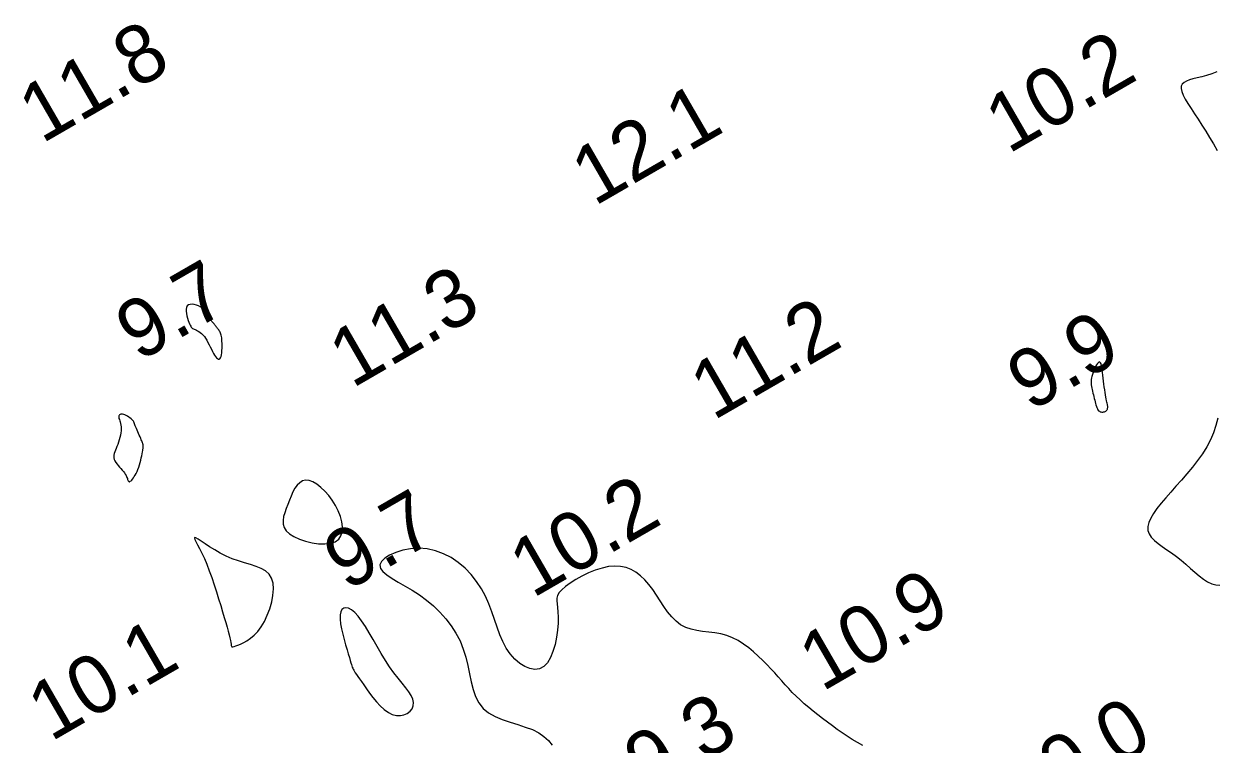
# Model space of a CAD drawing. Extents: x 3024098 to 3056816, y 418252 to 509144.
# Drawn here: x 3036604.2 to 3036706.3, y 419778 to 419839.7 of the extents above; entities that cross this region are included whole.
import ezdxf

# ---------------------------------------------------------------- set-up
doc = ezdxf.new("R2010")
doc.units = 0
doc.layers.add('V-CHAN-CONT-EL10', color=7, linetype='Continuous')
doc.layers.add('V-TOPO-SOUN-0911', color=7, linetype='Continuous')

msp = doc.modelspace()

# ---------------------------------------------------------------- linework, layer by layer
at = {"layer": 'V-CHAN-CONT-EL10'}
for points in [[(3036706.34, 419835.6), (3036705.9, 419835.43), (3036705.46, 419835.29), (3036705.04, 419835.18), (3036704.65, 419835.09), (3036704.29, 419835), (3036703.98, 419834.91), (3036703.72, 419834.81), (3036703.52, 419834.69), (3036703.37, 419834.55), (3036703.29, 419834.38), (3036703.27, 419834.17), (3036703.33, 419833.91), (3036703.45, 419833.61), (3036703.63, 419833.26), (3036703.85, 419832.88), (3036704.12, 419832.46), (3036704.41, 419832.01), (3036704.73, 419831.53), (3036705.05, 419831.03), (3036705.39, 419830.51), (3036705.71, 419829.97), (3036706.04, 419829.42), (3036706.36, 419828.85)], [(3036706.42, 419805.92), (3036706.26, 419805.29), (3036706.05, 419804.67), (3036705.79, 419804.06), (3036705.47, 419803.46), (3036705.1, 419802.87), (3036704.68, 419802.29), (3036704.24, 419801.72), (3036703.77, 419801.17), (3036703.3, 419800.62), (3036702.83, 419800.1), (3036702.38, 419799.59), (3036701.95, 419799.1), (3036701.55, 419798.64), (3036701.2, 419798.19), (3036700.91, 419797.77), (3036700.67, 419797.37), (3036700.51, 419796.99), (3036700.43, 419796.64), (3036700.43, 419796.31), (3036700.54, 419796.01), (3036700.72, 419795.73), (3036700.98, 419795.46), (3036701.3, 419795.19), (3036701.66, 419794.93), (3036702.05, 419794.66), (3036702.46, 419794.38), (3036702.88, 419794.07), (3036703.28, 419793.75), (3036703.68, 419793.41), (3036704.07, 419793.06), (3036704.45, 419792.73), (3036704.82, 419792.42), (3036705.18, 419792.15), (3036705.54, 419791.92), (3036705.9, 419791.75), (3036706.24, 419791.66), (3036706.59, 419791.61)], [(3036676.02, 419777.9), (3036675.55, 419778.15), (3036675.1, 419778.41), (3036674.66, 419778.69), (3036674.24, 419778.98), (3036673.82, 419779.27), (3036673.4, 419779.58), (3036672.98, 419779.88), (3036672.57, 419780.19), (3036672.17, 419780.51), (3036671.77, 419780.83), (3036671.38, 419781.15), (3036671, 419781.47), (3036670.64, 419781.79), (3036670.3, 419782.11), (3036669.97, 419782.44), (3036669.66, 419782.76), (3036669.36, 419783.09), (3036669.06, 419783.42), (3036668.77, 419783.76), (3036668.46, 419784.1), (3036668.14, 419784.45), (3036667.81, 419784.81), (3036667.45, 419785.18), (3036667.06, 419785.55), (3036666.66, 419785.91), (3036666.24, 419786.26), (3036665.79, 419786.58), (3036665.33, 419786.87), (3036664.85, 419787.12), (3036664.36, 419787.31), (3036663.85, 419787.44), (3036663.33, 419787.54), (3036662.81, 419787.6), (3036662.29, 419787.66), (3036661.79, 419787.74), (3036661.3, 419787.84), (3036660.84, 419788), (3036660.4, 419788.22), (3036660.01, 419788.53), (3036659.64, 419788.9), (3036659.29, 419789.33), (3036658.97, 419789.8), (3036658.65, 419790.28), (3036658.33, 419790.77), (3036658.01, 419791.25), (3036657.68, 419791.69), (3036657.33, 419792.09), (3036656.97, 419792.43), (3036656.58, 419792.73), (3036656.17, 419792.96), (3036655.73, 419793.13), (3036655.26, 419793.23), (3036654.76, 419793.26), (3036654.23, 419793.21), (3036653.67, 419793.09), (3036653.09, 419792.91), (3036652.51, 419792.67), (3036651.95, 419792.4), (3036651.42, 419792.1), (3036650.95, 419791.8), (3036650.54, 419791.5), (3036650.22, 419791.22), (3036650, 419790.98), (3036649.87, 419790.74), (3036649.81, 419790.52), (3036649.79, 419790.28), (3036649.82, 419790.01), (3036649.86, 419789.7), (3036649.9, 419789.33), (3036649.92, 419788.88), (3036649.91, 419788.36), (3036649.86, 419787.77), (3036649.77, 419787.16), (3036649.65, 419786.54), (3036649.47, 419785.95), (3036649.26, 419785.42), (3036648.99, 419784.97), (3036648.68, 419784.65), (3036648.31, 419784.46), (3036647.92, 419784.4), (3036647.49, 419784.47), (3036647.05, 419784.65), (3036646.62, 419784.92), (3036646.2, 419785.29), (3036645.81, 419785.73), (3036645.46, 419786.23), (3036645.17, 419786.79), (3036644.91, 419787.38), (3036644.68, 419788.02), (3036644.46, 419788.67), (3036644.23, 419789.34), (3036643.98, 419790.01), (3036643.69, 419790.67), (3036643.34, 419791.32), (3036642.93, 419791.95), (3036642.46, 419792.53), (3036641.94, 419793.08), (3036641.36, 419793.56), (3036640.74, 419793.98), (3036640.09, 419794.32), (3036639.41, 419794.57), (3036638.7, 419794.73), (3036637.99, 419794.78), (3036637.28, 419794.74), (3036636.61, 419794.61), (3036636, 419794.43), (3036635.47, 419794.19), (3036635.06, 419793.93), (3036634.77, 419793.64), (3036634.65, 419793.35), (3036634.7, 419793.06), (3036634.9, 419792.78), (3036635.24, 419792.5), (3036635.69, 419792.2), (3036636.22, 419791.89), (3036636.81, 419791.55), (3036637.42, 419791.19), (3036638.05, 419790.78), (3036638.65, 419790.33), (3036639.23, 419789.84), (3036639.78, 419789.3), (3036640.29, 419788.73), (3036640.75, 419788.13), (3036641.16, 419787.5), (3036641.51, 419786.84), (3036641.79, 419786.15), (3036642.01, 419785.44), (3036642.18, 419784.73), (3036642.33, 419784.03), (3036642.47, 419783.34), (3036642.63, 419782.68), (3036642.84, 419782.08), (3036643.11, 419781.54), (3036643.48, 419781.07), (3036643.95, 419780.68), (3036644.51, 419780.37), (3036645.13, 419780.11), (3036645.79, 419779.89), (3036646.45, 419779.68), (3036647.1, 419779.47), (3036647.71, 419779.25), (3036648.25, 419778.98), (3036648.7, 419778.67), (3036649.08, 419778.32), (3036649.39, 419777.92)]]:
    msp.add_lwpolyline(points, dxfattribs=at)
for points in [[(3036618.34, 419814), (3036618.39, 419813.89), (3036618.44, 419813.8), (3036618.49, 419813.73), (3036618.54, 419813.67), (3036618.6, 419813.62), (3036618.67, 419813.58), (3036618.74, 419813.54), (3036618.83, 419813.51), (3036618.93, 419813.46), (3036619.03, 419813.41), (3036619.15, 419813.34), (3036619.26, 419813.27), (3036619.38, 419813.18), (3036619.49, 419813.07), (3036619.61, 419812.93), (3036619.72, 419812.78), (3036619.82, 419812.6), (3036619.92, 419812.42), (3036620.02, 419812.22), (3036620.12, 419812.03), (3036620.21, 419811.84), (3036620.3, 419811.65), (3036620.39, 419811.48), (3036620.48, 419811.33), (3036620.57, 419811.21), (3036620.65, 419811.1), (3036620.73, 419811.03), (3036620.81, 419810.99), (3036620.88, 419810.98), (3036620.94, 419811.02), (3036620.99, 419811.09), (3036621.04, 419811.2), (3036621.07, 419811.35), (3036621.1, 419811.53), (3036621.12, 419811.72), (3036621.13, 419811.92), (3036621.13, 419812.13), (3036621.13, 419812.33), (3036621.12, 419812.51), (3036621.11, 419812.67), (3036621.1, 419812.81), (3036621.08, 419812.93), (3036621.06, 419813.04), (3036621.03, 419813.13), (3036621, 419813.21), (3036620.96, 419813.29), (3036620.93, 419813.35), (3036620.88, 419813.42), (3036620.84, 419813.49), (3036620.79, 419813.55), (3036620.75, 419813.61), (3036620.7, 419813.67), (3036620.66, 419813.72), (3036620.61, 419813.78), (3036620.57, 419813.83), (3036620.53, 419813.87), (3036620.5, 419813.92), (3036620.47, 419813.96), (3036620.44, 419814), (3036620.41, 419814.04), (3036620.38, 419814.07), (3036620.36, 419814.1), (3036620.34, 419814.12), (3036620.31, 419814.15), (3036620.29, 419814.17), (3036620.27, 419814.19), (3036620.25, 419814.22), (3036620.22, 419814.26), (3036620.19, 419814.3), (3036620.16, 419814.36), (3036620.12, 419814.43), (3036620.08, 419814.52), (3036620.04, 419814.63), (3036619.98, 419814.74), (3036619.91, 419814.86), (3036619.83, 419814.99), (3036619.72, 419815.11), (3036619.6, 419815.23), (3036619.46, 419815.35), (3036619.3, 419815.45), (3036619.12, 419815.54), (3036618.93, 419815.61), (3036618.74, 419815.66), (3036618.56, 419815.68), (3036618.4, 419815.67), (3036618.26, 419815.63), (3036618.15, 419815.55), (3036618.09, 419815.42), (3036618.06, 419815.27), (3036618.06, 419815.09), (3036618.08, 419814.89), (3036618.12, 419814.69), (3036618.17, 419814.49), (3036618.23, 419814.3), (3036618.29, 419814.14)], [(3036696.82, 419806.54), (3036696.87, 419806.58), (3036696.9, 419806.62), (3036696.94, 419806.67), (3036696.96, 419806.71), (3036696.98, 419806.77), (3036696.99, 419806.83), (3036696.99, 419806.89), (3036696.99, 419806.95), (3036696.97, 419807.02), (3036696.96, 419807.1), (3036696.94, 419807.2), (3036696.91, 419807.3), (3036696.88, 419807.42), (3036696.85, 419807.57), (3036696.82, 419807.73), (3036696.79, 419807.92), (3036696.76, 419808.13), (3036696.73, 419808.36), (3036696.69, 419808.6), (3036696.66, 419808.85), (3036696.63, 419809.1), (3036696.6, 419809.35), (3036696.58, 419809.6), (3036696.55, 419809.83), (3036696.52, 419810.05), (3036696.49, 419810.25), (3036696.46, 419810.43), (3036696.42, 419810.57), (3036696.37, 419810.67), (3036696.32, 419810.73), (3036696.26, 419810.75), (3036696.19, 419810.71), (3036696.12, 419810.62), (3036696.03, 419810.5), (3036695.95, 419810.36), (3036695.87, 419810.19), (3036695.79, 419810.01), (3036695.73, 419809.84), (3036695.67, 419809.67), (3036695.62, 419809.51), (3036695.59, 419809.37), (3036695.57, 419809.24), (3036695.56, 419809.12), (3036695.56, 419809), (3036695.56, 419808.88), (3036695.58, 419808.77), (3036695.6, 419808.64), (3036695.62, 419808.51), (3036695.65, 419808.37), (3036695.69, 419808.23), (3036695.72, 419808.08), (3036695.76, 419807.93), (3036695.8, 419807.78), (3036695.83, 419807.62), (3036695.87, 419807.48), (3036695.91, 419807.33), (3036695.94, 419807.19), (3036695.98, 419807.06), (3036696.02, 419806.94), (3036696.06, 419806.83), (3036696.1, 419806.73), (3036696.15, 419806.64), (3036696.21, 419806.57), (3036696.27, 419806.52), (3036696.34, 419806.48), (3036696.41, 419806.46), (3036696.48, 419806.45), (3036696.56, 419806.45), (3036696.63, 419806.47), (3036696.7, 419806.48), (3036696.76, 419806.51)], [(3036613.09, 419800.57), (3036613.11, 419800.53), (3036613.14, 419800.5), (3036613.16, 419800.48), (3036613.19, 419800.48), (3036613.23, 419800.5), (3036613.27, 419800.53), (3036613.33, 419800.57), (3036613.39, 419800.63), (3036613.45, 419800.71), (3036613.53, 419800.81), (3036613.61, 419800.92), (3036613.69, 419801.05), (3036613.77, 419801.19), (3036613.85, 419801.35), (3036613.92, 419801.53), (3036613.99, 419801.72), (3036614.06, 419801.92), (3036614.11, 419802.12), (3036614.17, 419802.32), (3036614.21, 419802.52), (3036614.25, 419802.71), (3036614.29, 419802.88), (3036614.32, 419803.03), (3036614.34, 419803.15), (3036614.35, 419803.26), (3036614.36, 419803.34), (3036614.37, 419803.41), (3036614.37, 419803.46), (3036614.37, 419803.51), (3036614.37, 419803.55), (3036614.37, 419803.58), (3036614.36, 419803.62), (3036614.36, 419803.66), (3036614.35, 419803.71), (3036614.33, 419803.76), (3036614.31, 419803.82), (3036614.29, 419803.89), (3036614.25, 419803.98), (3036614.21, 419804.08), (3036614.16, 419804.19), (3036614.1, 419804.32), (3036614.04, 419804.46), (3036613.97, 419804.6), (3036613.91, 419804.75), (3036613.85, 419804.89), (3036613.79, 419805.03), (3036613.74, 419805.15), (3036613.69, 419805.26), (3036613.66, 419805.36), (3036613.63, 419805.45), (3036613.6, 419805.53), (3036613.57, 419805.6), (3036613.53, 419805.67), (3036613.48, 419805.74), (3036613.41, 419805.81), (3036613.33, 419805.88), (3036613.24, 419805.95), (3036613.14, 419806.02), (3036613.03, 419806.09), (3036612.92, 419806.15), (3036612.81, 419806.2), (3036612.71, 419806.23), (3036612.61, 419806.26), (3036612.53, 419806.27), (3036612.45, 419806.27), (3036612.39, 419806.25), (3036612.35, 419806.22), (3036612.31, 419806.17), (3036612.29, 419806.12), (3036612.28, 419806.06), (3036612.29, 419805.98), (3036612.3, 419805.9), (3036612.33, 419805.81), (3036612.37, 419805.71), (3036612.4, 419805.6), (3036612.44, 419805.47), (3036612.46, 419805.33), (3036612.48, 419805.18), (3036612.49, 419805.02), (3036612.48, 419804.84), (3036612.45, 419804.66), (3036612.42, 419804.46), (3036612.37, 419804.26), (3036612.31, 419804.06), (3036612.25, 419803.86), (3036612.19, 419803.68), (3036612.12, 419803.5), (3036612.05, 419803.33), (3036611.99, 419803.18), (3036611.93, 419803.04), (3036611.89, 419802.9), (3036611.86, 419802.77), (3036611.85, 419802.65), (3036611.85, 419802.52), (3036611.89, 419802.4), (3036611.95, 419802.27), (3036612.03, 419802.14), (3036612.13, 419802), (3036612.24, 419801.87), (3036612.35, 419801.74), (3036612.47, 419801.61), (3036612.58, 419801.48), (3036612.68, 419801.36), (3036612.77, 419801.24), (3036612.84, 419801.13), (3036612.9, 419801.03), (3036612.94, 419800.93), (3036612.98, 419800.84), (3036613.02, 419800.76), (3036613.04, 419800.68), (3036613.07, 419800.62)], [(3036631.12, 419795.55), (3036631.31, 419795.85), (3036631.42, 419796.21), (3036631.44, 419796.61), (3036631.38, 419797.05), (3036631.26, 419797.51), (3036631.08, 419797.98), (3036630.85, 419798.45), (3036630.57, 419798.89), (3036630.27, 419799.3), (3036629.94, 419799.67), (3036629.6, 419799.99), (3036629.25, 419800.26), (3036628.91, 419800.46), (3036628.58, 419800.58), (3036628.28, 419800.61), (3036628.02, 419800.55), (3036627.78, 419800.4), (3036627.56, 419800.19), (3036627.37, 419799.92), (3036627.2, 419799.61), (3036627.04, 419799.26), (3036626.9, 419798.9), (3036626.75, 419798.54), (3036626.62, 419798.18), (3036626.5, 419797.83), (3036626.4, 419797.49), (3036626.36, 419797.17), (3036626.37, 419796.86), (3036626.46, 419796.57), (3036626.63, 419796.29), (3036626.9, 419796.02), (3036627.28, 419795.78), (3036627.75, 419795.56), (3036628.28, 419795.38), (3036628.84, 419795.25), (3036629.4, 419795.16), (3036629.94, 419795.15), (3036630.42, 419795.2), (3036630.82, 419795.33)], [(3036624.75, 419788.52), (3036625, 419789.04), (3036625.22, 419789.6), (3036625.38, 419790.18), (3036625.49, 419790.75), (3036625.53, 419791.3), (3036625.5, 419791.79), (3036625.37, 419792.22), (3036625.15, 419792.57), (3036624.85, 419792.84), (3036624.47, 419793.05), (3036624.04, 419793.23), (3036623.56, 419793.39), (3036623.06, 419793.53), (3036622.53, 419793.7), (3036622, 419793.88), (3036621.48, 419794.11), (3036620.97, 419794.37), (3036620.5, 419794.64), (3036620.06, 419794.91), (3036619.67, 419795.17), (3036619.34, 419795.39), (3036619.07, 419795.56), (3036618.89, 419795.67), (3036618.78, 419795.7), (3036618.76, 419795.66), (3036618.79, 419795.54), (3036618.89, 419795.35), (3036619.03, 419795.09), (3036619.2, 419794.76), (3036619.4, 419794.37), (3036619.61, 419793.92), (3036619.82, 419793.41), (3036620.03, 419792.85), (3036620.24, 419792.27), (3036620.45, 419791.66), (3036620.64, 419791.05), (3036620.83, 419790.46), (3036621.01, 419789.88), (3036621.17, 419789.34), (3036621.32, 419788.85), (3036621.45, 419788.41), (3036621.56, 419788.01), (3036621.66, 419787.67), (3036621.74, 419787.36), (3036621.8, 419787.1), (3036621.85, 419786.88), (3036621.89, 419786.7), (3036621.91, 419786.56), (3036621.92, 419786.46), (3036621.94, 419786.39), (3036621.96, 419786.35), (3036622, 419786.34), (3036622.06, 419786.35), (3036622.16, 419786.38), (3036622.3, 419786.43), (3036622.49, 419786.49), (3036622.72, 419786.58), (3036622.98, 419786.7), (3036623.26, 419786.86), (3036623.56, 419787.07), (3036623.87, 419787.33), (3036624.18, 419787.66), (3036624.47, 419788.05)], [(3036636.06, 419780.45), (3036636.4, 419780.45), (3036636.71, 419780.51), (3036636.99, 419780.64), (3036637.23, 419780.82), (3036637.4, 419781.04), (3036637.51, 419781.29), (3036637.53, 419781.57), (3036637.47, 419781.85), (3036637.33, 419782.16), (3036637.12, 419782.49), (3036636.86, 419782.84), (3036636.55, 419783.22), (3036636.21, 419783.65), (3036635.85, 419784.11), (3036635.48, 419784.62), (3036635.12, 419785.17), (3036634.76, 419785.76), (3036634.41, 419786.37), (3036634.06, 419786.97), (3036633.73, 419787.55), (3036633.4, 419788.09), (3036633.08, 419788.57), (3036632.78, 419788.97), (3036632.49, 419789.29), (3036632.21, 419789.51), (3036631.96, 419789.65), (3036631.74, 419789.69), (3036631.55, 419789.66), (3036631.4, 419789.54), (3036631.3, 419789.34), (3036631.24, 419789.07), (3036631.24, 419788.72), (3036631.28, 419788.32), (3036631.36, 419787.88), (3036631.46, 419787.42), (3036631.58, 419786.96), (3036631.71, 419786.51), (3036631.83, 419786.09), (3036631.94, 419785.73), (3036632.03, 419785.42), (3036632.1, 419785.18), (3036632.16, 419784.98), (3036632.21, 419784.83), (3036632.24, 419784.7), (3036632.28, 419784.6), (3036632.32, 419784.51), (3036632.36, 419784.42), (3036632.41, 419784.33), (3036632.47, 419784.23), (3036632.54, 419784.11), (3036632.64, 419783.97), (3036632.75, 419783.8), (3036632.89, 419783.6), (3036633.06, 419783.36), (3036633.26, 419783.07), (3036633.49, 419782.74), (3036633.75, 419782.38), (3036634.04, 419782.01), (3036634.35, 419781.64), (3036634.68, 419781.29), (3036635.02, 419780.97), (3036635.37, 419780.72), (3036635.71, 419780.54)]]:
    msp.add_lwpolyline(points, close=True, dxfattribs=at)

# ---------------------------------------------------------------- texts
at = {"layer": 'V-TOPO-SOUN-0911'}
for s, p in [('11.8 ', (3036605.69, 419829.4)), ('10.2 ', (3036688.47, 419828.52)), ('12.1 ', (3036653.02, 419824.04)), ('9.7', (3036613.99, 419810.71)), ('11.3 ', (3036632.27, 419808.44)), ('11.2 ', (3036663.2, 419805.68)), ('9.9', (3036690.34, 419806.44)), ('10.2 ', (3036647.72, 419790.46)), ('9.7', (3036631.81, 419791.06)), ('10.9 ', (3036672.52, 419782.45)), ('10.1 ', (3036606.46, 419778.17)), ('9.3', (3036657.53, 419773.7)), ('10.0 ', (3036689.79, 419771.46))]:
    msp.add_text(s, height=5, rotation=30, dxfattribs=at).set_placement(p)

doc.saveas('drawing.dxf')
